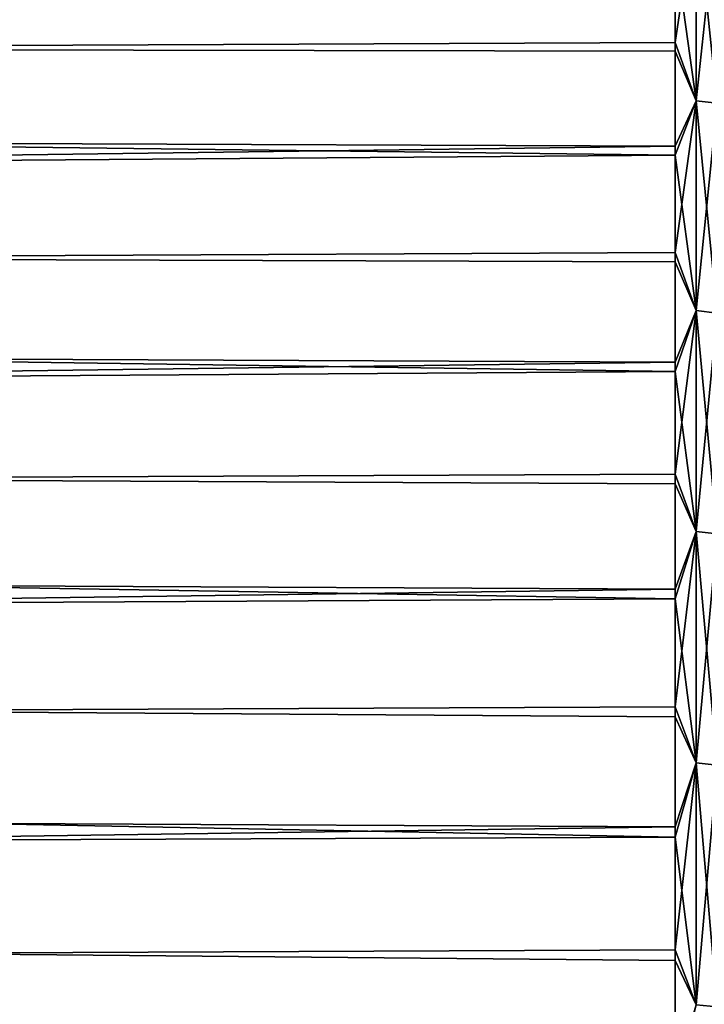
# Model space of a CAD drawing. Header units: millimetres. Extents: x -161 to 161, y -94 to 1149.
# Tile 708 of 1056: x 158.81 to 160.38, y -41.24 to -38.98. Entities that reach past the tile are written whole.
import ezdxf

# ---------------------------------------------------------------- set-up
doc = ezdxf.new("R2010")
doc.units = ezdxf.units.MM
doc.header["$LTSCALE"] = 81.481481
doc.layers.add('378', color=7, linetype='CONTINUOUS')
doc.layers.add('385', color=7, linetype='CONTINUOUS')

msp = doc.modelspace()

# ---------------------------------------------------------------- linework, layer by layer
at = {"layer": '378', "color": 7, "linetype": 'CONTINUOUS', "true_color": 0xaaaaaa}
for points in [[(137.2249, -38.5837, -11.6836), (160.3087, -38.823, -12.065), (137.5382, -39.0125, -12.3557), (137.2249, -38.5837, -11.6836)], [(131.8, -39.1659, 12.4835), (160.3087, -38.8036, 11.9348), (131.8, -38.7101, 11.7873), (131.8, -39.1659, 12.4835)], [(160.3087, -39.0346, 12.2886), (160.3087, -38.8036, 11.9348), (131.8, -39.1659, 12.4835), (160.3087, -39.0346, 12.2886)], [(160.3087, -38.823, -12.065), (160.3087, -39.0545, -12.4185), (137.5382, -39.0125, -12.3557), (160.3087, -38.823, -12.065)], [(160.3087, -39.0545, -12.4185), (160.3087, -39.2928, -12.7676), (137.5382, -39.0125, -12.3557), (160.3087, -39.0545, -12.4185)], [(137.5382, -39.0125, -12.3557), (160.3087, -39.2928, -12.7676), (137.8437, -39.4649, -13.0107), (137.5382, -39.0125, -12.3557)], [(160.3087, -39.2723, 12.6381), (160.3087, -39.0346, 12.2886), (131.8, -39.1659, 12.4835), (160.3087, -39.2723, 12.6381)], [(131.8, -39.6474, 13.1621), (160.3087, -39.2723, 12.6381), (131.8, -39.1659, 12.4835), (131.8, -39.6474, 13.1621)], [(160.3087, -39.5166, 12.983), (160.3087, -39.2723, 12.6381), (131.8, -39.6474, 13.1621), (160.3087, -39.5166, 12.983)], [(160.3087, -39.2928, -12.7676), (160.3087, -39.5376, -13.1121), (137.8437, -39.4649, -13.0107), (160.3087, -39.2928, -12.7676)], [(160.3087, -39.5376, -13.1121), (160.3087, -39.789, -13.4518), (137.8437, -39.4649, -13.0107), (160.3087, -39.5376, -13.1121)], [(137.8437, -39.4649, -13.0107), (160.3087, -39.789, -13.4518), (138.1403, -39.9382, -13.6467), (137.8437, -39.4649, -13.0107)], [(160.3087, -39.7674, 13.3232), (160.3087, -39.5166, 12.983), (131.8, -39.6474, 13.1621), (160.3087, -39.7674, 13.3232)], [(131.8, -40.1539, 13.8222), (160.3087, -39.7674, 13.3232), (131.8, -39.6474, 13.1621), (131.8, -40.1539, 13.8222)], [(160.3087, -40.0247, 13.6586), (160.3087, -39.7674, 13.3232), (131.8, -40.1539, 13.8222), (160.3087, -40.0247, 13.6586)], [(160.3087, -39.789, -13.4518), (160.3087, -40.0468, -13.7868), (138.1403, -39.9382, -13.6467), (160.3087, -39.789, -13.4518)], [(160.3087, -40.0468, -13.7868), (160.3087, -40.3108, -14.1167), (138.1403, -39.9382, -13.6467), (160.3087, -40.0468, -13.7868)], [(138.1403, -39.9382, -13.6467), (160.3087, -40.3108, -14.1167), (138.427, -40.4299, -14.2617), (138.1403, -39.9382, -13.6467)], [(160.3087, -40.2882, 13.9889), (160.3087, -40.0247, 13.6586), (131.8, -40.1539, 13.8222), (160.3087, -40.2882, 13.9889)], [(131.8, -40.6848, 14.463), (160.3087, -40.2882, 13.9889), (131.8, -40.1539, 13.8222), (131.8, -40.6848, 14.463)], [(160.3087, -40.5578, 14.3142), (160.3087, -40.2882, 13.9889), (131.8, -40.6848, 14.463), (160.3087, -40.5578, 14.3142)], [(160.3087, -40.3108, -14.1167), (160.3087, -40.581, -14.4415), (138.427, -40.4299, -14.2617), (160.3087, -40.3108, -14.1167)], [(160.3087, -40.581, -14.4415), (160.3087, -40.8573, -14.7611), (138.427, -40.4299, -14.2617), (160.3087, -40.581, -14.4415)], [(138.427, -40.4299, -14.2617), (160.3087, -40.8573, -14.7611), (138.7046, -40.9421, -14.8569), (138.427, -40.4299, -14.2617)], [(160.3087, -40.8336, 14.6341), (160.3087, -40.5578, 14.3142), (131.8, -40.6848, 14.463), (160.3087, -40.8336, 14.6341)], [(131.8, -41.2392, 15.0834), (160.3087, -40.8336, 14.6341), (131.8, -40.6848, 14.463), (131.8, -41.2392, 15.0834)], [(160.3087, -41.1152, 14.9487), (160.3087, -40.8336, 14.6341), (131.8, -41.2392, 15.0834), (160.3087, -41.1152, 14.9487)], [(160.3087, -40.8573, -14.7611), (160.3087, -41.1395, -15.0753), (138.7046, -40.9421, -14.8569), (160.3087, -40.8573, -14.7611)], [(160.3087, -41.1395, -15.0753), (160.3087, -41.4277, -15.384), (138.7046, -40.9421, -14.8569), (160.3087, -41.1395, -15.0753)], [(138.7046, -40.9421, -14.8569), (160.3087, -41.4277, -15.384), (138.9727, -41.4738, -15.432), (138.7046, -40.9421, -14.8569)], [(160.3087, -41.4027, 15.2578), (160.3087, -41.1152, 14.9487), (131.8, -41.2392, 15.0834), (160.3087, -41.4027, 15.2578)], [(131.8, -41.8165, 15.6827), (160.3087, -41.4027, 15.2578), (131.8, -41.2392, 15.0834), (131.8, -41.8165, 15.6827)]]:
    msp.add_3dface(points, dxfattribs=at)
at = {"layer": '385', "color": 7, "linetype": 'CONTINUOUS', "true_color": 0xaaaaaa}
for points in [[(160.3087, -38.823, -12.065), (160.3564, -38.7123, -11.8865), (160.3564, -39.1681, -12.5826), (160.3087, -38.823, -12.065)], [(160.3087, -38.8036, 11.9348), (160.3087, -39.0346, 12.2886), (160.3564, -38.7123, 11.7865), (160.3087, -38.8036, 11.9348)], [(160.3087, -39.0346, 12.2886), (160.3564, -39.1681, 12.4826), (160.3564, -38.7123, 11.7865), (160.3087, -39.0346, 12.2886)], [(160.3564, -39.1681, 12.4826), (160.4045, -38.7182, 11.7828), (160.3564, -38.7123, 11.7865), (160.3564, -39.1681, 12.4826)], [(160.4045, -38.7182, -11.8828), (160.4045, -39.1739, -12.5786), (160.3564, -38.7123, -11.8865), (160.4045, -38.7182, -11.8828)], [(160.3564, -38.7123, -11.8865), (160.4045, -39.1739, -12.5786), (160.3564, -39.1681, -12.5826), (160.3564, -38.7123, -11.8865)], [(160.4045, -39.1739, 12.4786), (160.4045, -38.7182, 11.7828), (160.3564, -39.1681, 12.4826), (160.4045, -39.1739, 12.4786)], [(160.3087, -39.0545, -12.4185), (160.3087, -38.823, -12.065), (160.3564, -39.1681, -12.5826), (160.3087, -39.0545, -12.4185)], [(160.3087, -39.0346, 12.2886), (160.3087, -39.2723, 12.6381), (160.3564, -39.1681, 12.4826), (160.3087, -39.0346, 12.2886)], [(160.3087, -39.2928, -12.7676), (160.3087, -39.0545, -12.4185), (160.3564, -39.1681, -12.5826), (160.3087, -39.2928, -12.7676)], [(160.3087, -39.2928, -12.7676), (160.3564, -39.1681, -12.5826), (160.3564, -39.6495, -13.2611), (160.3087, -39.2928, -12.7676)], [(160.3087, -39.2723, 12.6381), (160.3087, -39.5166, 12.983), (160.3564, -39.1681, 12.4826), (160.3087, -39.2723, 12.6381)], [(160.3087, -39.5166, 12.983), (160.3564, -39.6495, 13.1611), (160.3564, -39.1681, 12.4826), (160.3087, -39.5166, 12.983)], [(160.3564, -39.6495, 13.1611), (160.4045, -39.1739, 12.4786), (160.3564, -39.1681, 12.4826), (160.3564, -39.6495, 13.1611)], [(160.4045, -39.1739, -12.5786), (160.4045, -39.6552, -13.257), (160.3564, -39.1681, -12.5826), (160.4045, -39.1739, -12.5786)], [(160.3564, -39.1681, -12.5826), (160.4045, -39.6552, -13.257), (160.3564, -39.6495, -13.2611), (160.3564, -39.1681, -12.5826)], [(160.4045, -39.6552, 13.157), (160.4045, -39.1739, 12.4786), (160.3564, -39.6495, 13.1611), (160.4045, -39.6552, 13.157)], [(160.3087, -39.5376, -13.1121), (160.3087, -39.2928, -12.7676), (160.3564, -39.6495, -13.2611), (160.3087, -39.5376, -13.1121)], [(160.3087, -39.5166, 12.983), (160.3087, -39.7674, 13.3232), (160.3564, -39.6495, 13.1611), (160.3087, -39.5166, 12.983)], [(160.3087, -39.789, -13.4518), (160.3087, -39.5376, -13.1121), (160.3564, -39.6495, -13.2611), (160.3087, -39.789, -13.4518)], [(160.3087, -39.789, -13.4518), (160.3564, -39.6495, -13.2611), (160.3564, -40.156, -13.9212), (160.3087, -39.789, -13.4518)], [(160.3087, -39.7674, 13.3232), (160.3087, -40.0247, 13.6586), (160.3564, -39.6495, 13.1611), (160.3087, -39.7674, 13.3232)], [(160.3087, -40.0247, 13.6586), (160.3564, -40.156, 13.8212), (160.3564, -39.6495, 13.1611), (160.3087, -40.0247, 13.6586)], [(160.3564, -40.156, 13.8212), (160.4045, -39.6552, 13.157), (160.3564, -39.6495, 13.1611), (160.3564, -40.156, 13.8212)], [(160.4045, -39.6552, -13.257), (160.4045, -40.1615, -13.9169), (160.3564, -39.6495, -13.2611), (160.4045, -39.6552, -13.257)], [(160.3564, -39.6495, -13.2611), (160.4045, -40.1615, -13.9169), (160.3564, -40.156, -13.9212), (160.3564, -39.6495, -13.2611)], [(160.4045, -40.1615, 13.8169), (160.4045, -39.6552, 13.157), (160.3564, -40.156, 13.8212), (160.4045, -40.1615, 13.8169)], [(160.3087, -40.0468, -13.7868), (160.3087, -39.789, -13.4518), (160.3564, -40.156, -13.9212), (160.3087, -40.0468, -13.7868)], [(160.3087, -40.0247, 13.6586), (160.3087, -40.2882, 13.9889), (160.3564, -40.156, 13.8212), (160.3087, -40.0247, 13.6586)], [(160.3087, -40.3108, -14.1167), (160.3087, -40.0468, -13.7868), (160.3564, -40.156, -13.9212), (160.3087, -40.3108, -14.1167)], [(160.3087, -40.3108, -14.1167), (160.3564, -40.156, -13.9212), (160.3564, -40.6869, -14.5619), (160.3087, -40.3108, -14.1167)], [(160.3087, -40.2882, 13.9889), (160.3087, -40.5578, 14.3142), (160.3564, -40.156, 13.8212), (160.3087, -40.2882, 13.9889)], [(160.3087, -40.5578, 14.3142), (160.3564, -40.6869, 14.4619), (160.3564, -40.156, 13.8212), (160.3087, -40.5578, 14.3142)], [(160.3564, -40.6869, 14.4619), (160.4045, -40.1615, 13.8169), (160.3564, -40.156, 13.8212), (160.3564, -40.6869, 14.4619)], [(160.4045, -40.1615, -13.9169), (160.4045, -40.6922, -14.5573), (160.3564, -40.156, -13.9212), (160.4045, -40.1615, -13.9169)], [(160.3564, -40.156, -13.9212), (160.4045, -40.6922, -14.5573), (160.3564, -40.6869, -14.5619), (160.3564, -40.156, -13.9212)], [(160.4045, -40.6922, 14.4573), (160.4045, -40.1615, 13.8169), (160.3564, -40.6869, 14.4619), (160.4045, -40.6922, 14.4573)], [(160.3087, -40.581, -14.4415), (160.3087, -40.3108, -14.1167), (160.3564, -40.6869, -14.5619), (160.3087, -40.581, -14.4415)], [(160.3087, -40.5578, 14.3142), (160.3087, -40.8336, 14.6341), (160.3564, -40.6869, 14.4619), (160.3087, -40.5578, 14.3142)], [(160.3087, -40.8573, -14.7611), (160.3087, -40.581, -14.4415), (160.3564, -40.6869, -14.5619), (160.3087, -40.8573, -14.7611)], [(160.3087, -40.8573, -14.7611), (160.3564, -40.6869, -14.5619), (160.3564, -41.2413, -15.1823), (160.3087, -40.8573, -14.7611)], [(160.3087, -40.8336, 14.6341), (160.3087, -41.1152, 14.9487), (160.3564, -40.6869, 14.4619), (160.3087, -40.8336, 14.6341)], [(160.3087, -41.1152, 14.9487), (160.3564, -41.2413, 15.0823), (160.3564, -40.6869, 14.4619), (160.3087, -41.1152, 14.9487)], [(160.3564, -41.2413, 15.0823), (160.4045, -40.6922, 14.4573), (160.3564, -40.6869, 14.4619), (160.3564, -41.2413, 15.0823)], [(160.4045, -40.6922, -14.5573), (160.4045, -41.2464, -15.1775), (160.3564, -40.6869, -14.5619), (160.4045, -40.6922, -14.5573)], [(160.3564, -40.6869, -14.5619), (160.4045, -41.2464, -15.1775), (160.3564, -41.2413, -15.1823), (160.3564, -40.6869, -14.5619)], [(160.4045, -41.2464, 15.0775), (160.4045, -40.6922, 14.4573), (160.3564, -41.2413, 15.0823), (160.4045, -41.2464, 15.0775)], [(160.3087, -41.1395, -15.0753), (160.3087, -40.8573, -14.7611), (160.3564, -41.2413, -15.1823), (160.3087, -41.1395, -15.0753)], [(160.3087, -41.1152, 14.9487), (160.3087, -41.4027, 15.2578), (160.3564, -41.2413, 15.0823), (160.3087, -41.1152, 14.9487)], [(160.3087, -41.4277, -15.384), (160.3087, -41.1395, -15.0753), (160.3564, -41.2413, -15.1823), (160.3087, -41.4277, -15.384)]]:
    msp.add_3dface(points, dxfattribs=at)

doc.saveas('drawing.dxf')
